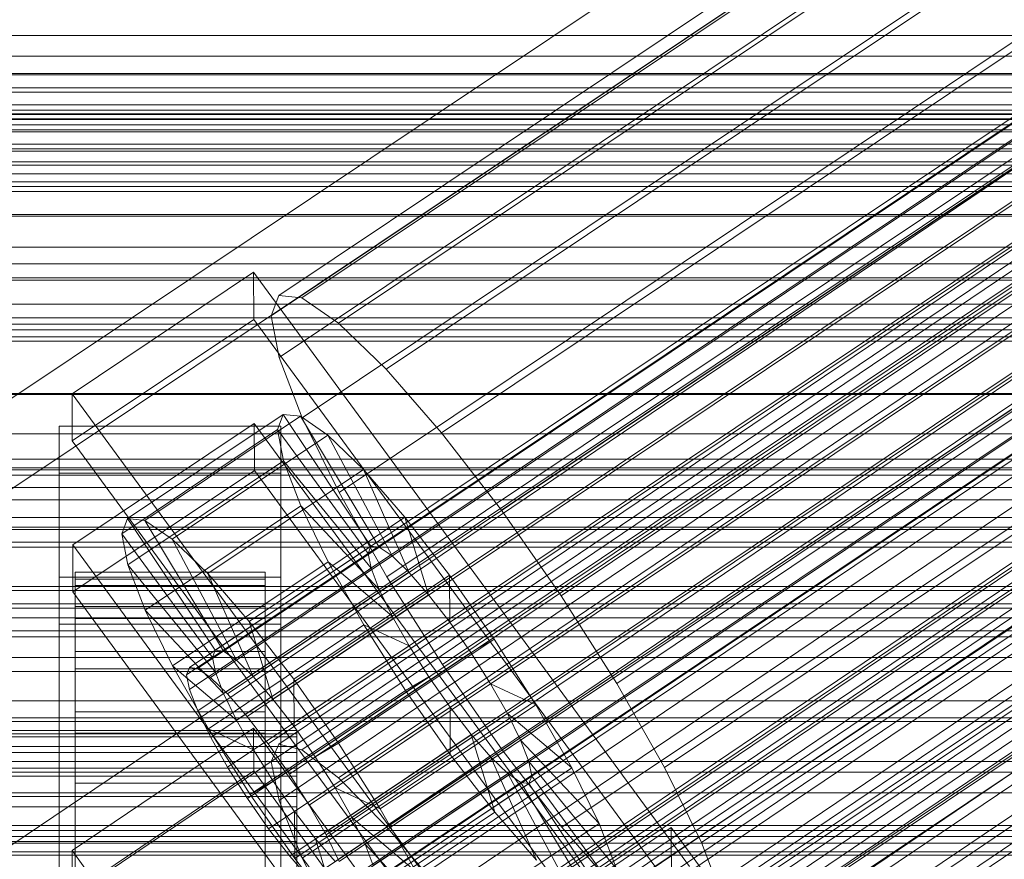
# Model space of a CAD drawing. Header units: millimetres. Extents: x -4738 to 65662, y -68080 to 6847.
# Tile 351 of 656: x 130 to 193, y -33211 to -33158. Entities that reach past the tile are written whole.
import ezdxf

# ---------------------------------------------------------------- set-up
doc = ezdxf.new("R2010")
doc.units = ezdxf.units.MM
for name, color, linetype, lineweight in [('COTAS_P', 1, 'Continuous', 0), ('frontal_briquetadora', 7, 'Continuous', 0), ('frontal_C01', 7, 'Continuous', 0), ('frontal_C02', 7, 'Continuous', 0), ('frontal_C02-briq', 7, 'Continuous', 0), ('frontal_C03', 7, 'Continuous', 0), ('frontal_secador', 7, 'Continuous', 0)]:
    doc.layers.add(name, color=color, linetype=linetype, lineweight=lineweight)
doc.dimstyles.new('R19_100', dxfattribs={"dimtxt": 250, "dimasz": 150, "dimexe": 150, "dimexo": 80, "dimgap": 100, "dimtad": 1, "dimtih": 1, "dimtoh": 1, "dimdsep": 46, "dimcen": 0.09, "dimadec": 0, "dimazin": 0, "dimtfac": 1, "dimtdec": 4, "dimtofl": 0, "dimtmove": 0, "dimatfit": 3, "dimfxl": 1, "dimtolj": 1, "dimtzin": 0, "dimarcsym": 0})

# ---------------------------------------------------------------- blocks, each defined once
blk = doc.blocks.new('DIM_R30_49')
at = {"layer": 'COTAS_P'}
for p, q in [((-150, -32300), (550, -32300)), ((550, -32300), (505, -32450)), ((550, -34900), (550, -32300)), ((550, -32300), (595, -32450)), ((550, -34900), (505, -34750)), ((550, -34900), (595, -34750)), ((-150, -34900), (550, -34900))]:
    blk.add_line(p, q, dxfattribs=at)
blk.add_text('2600 P', height=250, rotation=90, dxfattribs=at).set_placement((450, -33600))

msp = doc.modelspace()

# ---------------------------------------------------------------- linework, layer by layer
at = {"layer": 'frontal_briquetadora'}
msp.add_line((345, -33170), (-305, -33170), dxfattribs=at)
at = {"layer": 'frontal_C01'}
for p, q in [((146.872, -33203.459), (331.181, -33079.124)), ((148.32, -33203.808), (332.629, -33079.473)), ((146.383, -33204.548), (330.692, -33080.214)), ((150.629, -33205.573), (334.938, -33081.238)), ((146.887, -33207.003), (331.197, -33082.669)), ((141.045, -33227.429), (354.844, -33083.201)), ((141.218, -33227.043), (355.017, -33082.814)), ((141.731, -33227.166), (355.53, -33082.938)), ((142.549, -33227.792), (356.348, -33083.564)), ((141.224, -33228.299), (355.022, -33084.07)), ((153.641, -33208.633), (337.95, -33084.299)), ((143.617, -33228.876), (357.415, -33084.648)), ((141.742, -33229.593), (355.541, -33085.365)), ((144.861, -33230.346), (358.659, -33086.117)), ((148.35, -33210.656), (332.659, -33086.321)), ((142.565, -33231.223), (356.363, -33086.995)), ((359.995, -33087.872), (146.196, -33232.1)), ((143.635, -33233.079), (357.434, -33088.851)), ((157.152, -33212.78), (341.461, -33088.446)), ((147.533, -33234.02), (361.332, -33089.791)), ((144.881, -33235.033), (358.68, -33090.805)), ((150.672, -33215.258), (334.981, -33090.923)), ((148.779, -33235.974), (362.578, -33091.746)), ((146.218, -33236.953), (360.017, -33092.725)), ((149.85, -33237.829), (363.648, -33093.601)), ((345.231, -33093.397), (160.922, -33217.731)), ((147.554, -33238.707), (361.352, -33094.479)), ((148.798, -33240.177), (362.596, -33095.948)), ((153.694, -33220.495), (338.003, -33096.16)), ((164.693, -33223.149), (349.002, -33098.815)), ((157.211, -33226.01), (341.52, -33101.675)), ((160.982, -33231.428), (345.291, -33107.093)), ((228.298, -33143.494), (130, -33209.806)), ((130, -33215.586), (228.298, -33149.274)), ((342.5, -33162.272), (-342.5, -33162.272)), ((342.5, -33163.407), (-342.5, -33163.407)), ((342.5, -33166.88), (-342.5, -33166.88)), ((342.5, -33170.113), (-342.5, -33170.113)), ((342.5, -33176.531), (-342.5, -33176.531)), ((342.5, -33181.37), (-342.5, -33181.37)), ((-342.5, -33189.755), (342.5, -33189.755)), ((342.5, -33195.462), (-342.5, -33195.462)), ((300, -33197.985), (-300, -33197.985)), ((300, -33202.015), (-300, -33202.015)), ((133.809, -33210.173), (145.277, -33202.437)), ((145.277, -33202.437), (145.289, -33205.133)), ((145.277, -33202.437), (172.809, -33240.291)), ((146.383, -33204.548), (146.872, -33203.459)), ((146.872, -33203.459), (148.32, -33203.808)), ((148.32, -33203.808), (150.629, -33205.573)), ((342.5, -33204.538), (-342.5, -33204.538)), ((146.887, -33207.003), (146.383, -33204.548)), ((145.289, -33205.133), (133.821, -33212.87)), ((172.821, -33242.988), (145.289, -33205.133)), ((150.629, -33205.573), (153.641, -33208.633)), ((148.35, -33210.656), (146.887, -33207.003)), ((153.641, -33208.633), (157.152, -33212.78)), ((342.5, -33210.245), (-342.5, -33210.245)), ((133.821, -33212.87), (133.809, -33210.173)), ((161.341, -33248.028), (133.809, -33210.173)), ((150.672, -33215.258), (148.35, -33210.656))]:
    msp.add_line(p, q, dxfattribs=at)
at = {"layer": 'frontal_C02'}
for p, q in [((146.872, -33175.107), (331.181, -33051.852)), ((148.32, -33175.265), (332.629, -33052.01)), ((146.383, -33176.39), (330.692, -33053.135)), ((150.629, -33176.852), (334.938, -33053.598)), ((141.218, -33198.616), (355.017, -33055.64)), ((141.731, -33198.672), (355.53, -33055.696)), ((146.887, -33179.026), (331.197, -33055.771)), ((141.045, -33199.07), (354.844, -33056.095)), ((142.549, -33199.234), (356.348, -33056.259)), ((153.641, -33179.761), (337.95, -33056.507)), ((141.224, -33200.004), (355.022, -33057.029)), ((143.617, -33200.265), (357.415, -33057.29)), ((141.742, -33201.354), (355.541, -33058.379)), ((144.861, -33201.694), (358.659, -33058.719)), ((148.35, -33182.835), (332.659, -33059.581)), ((142.565, -33203.028), (356.363, -33060.052)), ((359.995, -33060.448), (146.196, -33203.423)), ((157.152, -33183.794), (341.461, -33060.539)), ((143.635, -33204.911), (357.434, -33061.936)), ((147.533, -33205.336), (361.332, -33062.36)), ((144.881, -33206.876), (358.68, -33063.901)), ((148.779, -33207.3), (362.578, -33064.325)), ((150.672, -33187.559), (334.981, -33064.304)), ((146.218, -33208.788), (360.017, -33065.813)), ((345.231, -33065.42), (160.922, -33188.675)), ((149.85, -33209.184), (363.648, -33066.209)), ((147.554, -33210.518), (361.352, -33067.542)), ((150.672, -33210.857), (364.471, -33067.882)), ((148.798, -33211.947), (362.596, -33068.971)), ((151.191, -33212.207), (364.989, -33069.232)), ((149.865, -33212.977), (363.664, -33070.002)), ((151.369, -33213.141), (365.168, -33070.166)), ((153.694, -33192.874), (338.003, -33069.619)), ((150.683, -33213.54), (364.482, -33070.565)), ((151.196, -33213.596), (364.995, -33070.62)), ((164.693, -33194.072), (349.002, -33070.817)), ((157.211, -33198.419), (341.52, -33075.164)), ((168.21, -33199.617), (352.519, -33076.362)), ((160.982, -33203.816), (345.291, -33080.561)), ((171.232, -33204.932), (355.541, -33081.678)), ((164.752, -33208.697), (349.061, -33085.442)), ((173.554, -33209.656), (357.863, -33086.401)), ((168.263, -33212.729), (352.572, -33089.475)), ((175.016, -33213.465), (359.326, -33090.211)), ((171.275, -33215.639), (355.584, -33092.384)), ((175.521, -33216.101), (359.83, -33092.846)), ((173.584, -33217.226), (357.893, -33093.972)), ((175.032, -33217.384), (359.341, -33094.129)), ((228.298, -33115.864), (130, -33181.6)), ((130, -33187.33), (228.298, -33121.594)), ((-450, -33161.186), (450, -33161.186)), ((-310, -33161.099), (310, -33161.099)), ((307, -33161.099), (-307, -33161.099)), ((-307, -33161.993), (307, -33161.993)), ((-425, -33163.647), (425, -33163.647)), ((310, -33163.962), (-310, -33163.962)), ((450, -33173.108), (-450, -33173.108)), ((133.809, -33181.319), (145.277, -33173.65)), ((145.277, -33173.65), (145.289, -33176.631)), ((145.277, -33173.65), (172.809, -33211.173)), ((146.383, -33176.39), (146.872, -33175.107)), ((146.872, -33175.107), (148.32, -33175.265)), ((148.32, -33175.265), (150.629, -33176.852)), ((146.887, -33179.026), (146.383, -33176.39)), ((145.289, -33176.631), (133.821, -33184.3)), ((172.821, -33214.153), (145.289, -33176.631)), ((150.629, -33176.852), (153.641, -33179.761)), ((148.35, -33182.835), (146.887, -33179.026)), ((153.641, -33179.761), (157.152, -33183.794)), ((133.821, -33184.3), (133.809, -33181.319)), ((161.341, -33218.842), (133.809, -33181.319)), ((137.313, -33189.198), (147.143, -33182.624)), ((138.396, -33189.316), (148.226, -33182.742)), ((147.143, -33182.624), (146.777, -33183.584)), ((148.226, -33182.742), (147.143, -33182.624)), ((147.143, -33182.624), (152.686, -33190.947)), ((149.953, -33183.93), (148.226, -33182.742)), ((148.226, -33182.742), (153.199, -33191.003)), ((133, -33186.342), (133, -33183.362)), ((133, -33183.362), (147, -33183.362)), ((133, -33229.18), (133, -33183.362)), ((133.847, -33190.857), (145.315, -33183.188)), ((145.315, -33183.188), (145.327, -33186.168)), ((145.315, -33183.188), (172.847, -33220.71)), ((147, -33183.362), (147, -33186.342)), ((147, -33183.362), (147, -33229.18)), ((150.672, -33187.559), (148.35, -33182.835)), ((136.948, -33190.158), (146.777, -33183.584)), ((140.123, -33190.503), (149.953, -33183.93)), ((146.777, -33183.584), (152.513, -33191.401)), ((146.777, -33183.584), (147.155, -33185.556)), ((152.207, -33186.106), (149.953, -33183.93)), ((149.953, -33183.93), (154.017, -33191.565)), ((157.152, -33183.794), (160.922, -33188.675)), ((133.821, -33184.3), (161.353, -33221.822)), ((137.325, -33192.129), (147.155, -33185.556)), ((147.155, -33185.556), (152.692, -33192.335)), ((147.155, -33185.556), (148.249, -33188.405)), ((147, -33186.342), (133, -33186.342)), ((133, -33186.342), (133, -33232.161)), ((145.327, -33186.168), (133.859, -33193.838)), ((142.377, -33192.68), (152.207, -33186.106)), ((172.859, -33223.691), (145.327, -33186.168)), ((147, -33232.161), (147, -33186.342)), ((154.833, -33189.122), (152.207, -33186.106)), ((152.207, -33186.106), (155.085, -33192.596)), ((153.694, -33192.874), (150.672, -33187.559)), ((138.419, -33194.979), (148.249, -33188.405)), ((148.249, -33188.405), (153.21, -33193.685)), ((148.249, -33188.405), (149.985, -33191.939)), ((160.922, -33188.675), (164.693, -33194.072)), ((136.948, -33190.158), (137.313, -33189.198)), ((142.856, -33197.52), (137.313, -33189.198)), ((137.313, -33189.198), (138.396, -33189.316)), ((143.369, -33197.576), (138.396, -33189.316)), ((138.396, -33189.316), (140.123, -33190.503)), ((145.003, -33195.696), (154.833, -33189.122)), ((157.653, -33192.774), (154.833, -33189.122)), ((154.833, -33189.122), (156.329, -33194.025)), ((142.683, -33197.975), (136.948, -33190.158)), ((137.325, -33192.129), (136.948, -33190.158)), ((133.859, -33193.838), (133.847, -33190.857)), ((161.379, -33228.38), (133.847, -33190.857)), ((144.188, -33198.139), (140.123, -33190.503)), ((140.123, -33190.503), (142.377, -33192.68)), ((152.513, -33191.401), (142.683, -33197.975)), ((152.686, -33190.947), (142.856, -33197.52)), ((153.199, -33191.003), (143.369, -33197.576)), ((152.513, -33191.401), (152.686, -33190.947)), ((152.692, -33192.335), (152.513, -33191.401)), ((152.686, -33190.947), (153.199, -33191.003)), ((153.199, -33191.003), (154.017, -33191.565)), ((140.156, -33198.512), (149.985, -33191.939)), ((154.017, -33191.565), (144.188, -33198.139)), ((149.985, -33191.939), (154.033, -33195.359)), ((149.985, -33191.939), (152.246, -33195.915)), ((154.017, -33191.565), (155.085, -33192.596)), ((134, -33202.583), (134, -33192.591)), ((134, -33192.591), (134, -33193.038)), ((134, -33192.591), (146, -33192.591)), ((134, -33193.439), (134, -33192.591)), ((142.862, -33198.909), (137.325, -33192.129)), ((138.419, -33194.979), (137.325, -33192.129)), ((145.255, -33199.169), (142.377, -33192.68)), ((142.377, -33192.68), (145.003, -33195.696)), ((152.692, -33192.335), (142.862, -33198.909)), ((155.085, -33192.596), (145.255, -33199.169)), ((146, -33193.038), (146, -33192.591)), ((146, -33192.591), (146, -33202.583)), ((146, -33192.591), (146, -33193.439)), ((153.21, -33193.685), (152.692, -33192.335)), ((155.085, -33192.596), (156.329, -33194.025)), ((133, -33195.88), (133, -33192.9)), ((133, -33192.9), (147, -33192.9)), ((133, -33238.718), (133, -33192.9)), ((134, -33202.794), (134, -33193.038)), ((134, -33193.038), (134, -33194.747)), ((134, -33193.038), (146, -33193.038)), ((146, -33194.747), (146, -33193.038)), ((146, -33193.038), (146, -33202.794)), ((147, -33192.9), (147, -33195.88)), ((147, -33192.9), (147, -33238.718)), ((157.653, -33192.774), (147.823, -33199.347)), ((157.211, -33198.419), (153.694, -33192.874)), ((157.665, -33195.754), (157.653, -33192.774)), ((160.474, -33196.811), (157.653, -33192.774)), ((133.859, -33193.838), (161.391, -33231.36)), ((134, -33202.985), (134, -33193.439)), ((134, -33193.439), (146, -33193.439)), ((134, -33195.523), (134, -33193.439)), ((153.21, -33193.685), (143.38, -33200.259)), ((146, -33193.439), (146, -33202.985)), ((146, -33193.439), (146, -33195.523)), ((154.033, -33195.359), (153.21, -33193.685)), ((450, -33194.595), (-450, -33194.595)), ((156.329, -33194.025), (146.499, -33200.598)), ((156.329, -33194.025), (157.665, -33195.754)), ((164.693, -33194.072), (168.21, -33199.617)), ((134, -33203.604), (134, -33194.747)), ((134, -33194.747), (134, -33197.603)), ((134, -33194.747), (146, -33194.747)), ((143.38, -33200.259), (138.419, -33194.979)), ((140.156, -33198.512), (138.419, -33194.979)), ((146, -33197.603), (146, -33194.747)), ((146, -33194.747), (146, -33203.604)), ((134, -33203.972), (134, -33195.523)), ((134, -33195.523), (146, -33195.523)), ((134, -33198.701), (134, -33195.523)), ((154.033, -33195.359), (144.203, -33201.932)), ((146.499, -33200.598), (145.003, -33195.696)), ((145.003, -33195.696), (147.823, -33199.347)), ((146, -33195.523), (146, -33203.972)), ((146, -33195.523), (146, -33198.701)), ((147.835, -33202.328), (157.665, -33195.754)), ((155.103, -33197.242), (154.033, -33195.359)), ((157.665, -33195.754), (159.001, -33197.666)), ((147, -33195.88), (133, -33195.88)), ((133, -33195.88), (133, -33241.698)), ((142.416, -33202.488), (152.246, -33195.915)), ((147, -33241.698), (147, -33195.88)), ((152.246, -33195.915), (155.103, -33197.242)), ((152.246, -33195.915), (154.877, -33200.062)), ((150.644, -33203.384), (160.474, -33196.811)), ((160.474, -33196.811), (159.001, -33197.666)), ((163.105, -33200.959), (160.474, -33196.811)), ((134, -33204.957), (134, -33197.603)), ((134, -33197.603), (134, -33201.412)), ((134, -33197.603), (146, -33197.603)), ((142.856, -33197.52), (142.683, -33197.975)), ((143.369, -33197.576), (142.856, -33197.52)), ((144.188, -33198.139), (143.369, -33197.576)), ((155.103, -33197.242), (145.274, -33203.816)), ((146, -33201.412), (146, -33197.603)), ((146, -33197.603), (146, -33204.957)), ((159.001, -33197.666), (149.171, -33204.24)), ((156.35, -33199.207), (155.103, -33197.242)), ((159.001, -33197.666), (160.247, -33199.631)), ((142.683, -33197.975), (142.862, -33198.909)), ((145.255, -33199.169), (144.188, -33198.139)), ((134, -33205.477), (134, -33198.701)), ((134, -33198.701), (146, -33198.701)), ((134, -33202.756), (134, -33198.701)), ((144.203, -33201.932), (140.156, -33198.512)), ((142.416, -33202.488), (140.156, -33198.512)), ((141.045, -33199.07), (141.218, -33198.616)), ((141.218, -33198.616), (141.731, -33198.672)), ((141.731, -33198.672), (142.549, -33199.234)), ((142.862, -33198.909), (143.38, -33200.259)), ((146, -33198.701), (146, -33205.477)), ((146, -33198.701), (146, -33202.756)), ((160.982, -33203.816), (157.211, -33198.419)), ((141.224, -33200.004), (141.045, -33199.07)), ((142.549, -33199.234), (143.617, -33200.265)), ((146.499, -33200.598), (145.255, -33199.169)), ((156.35, -33199.207), (146.52, -33205.78)), ((147.823, -33199.347), (147.835, -33202.328)), ((147.823, -33199.347), (150.644, -33203.384)), ((154.877, -33200.062), (156.35, -33199.207)), ((157.686, -33201.119), (156.35, -33199.207)), ((141.742, -33201.354), (141.224, -33200.004)), ((145.047, -33206.636), (154.877, -33200.062)), ((160.247, -33199.631), (150.417, -33206.205)), ((154.877, -33200.062), (157.698, -33204.1)), ((163.105, -33200.959), (160.247, -33199.631)), ((160.247, -33199.631), (161.318, -33201.515)), ((168.21, -33199.617), (171.232, -33204.932)), ((143.38, -33200.259), (144.203, -33201.932)), ((143.617, -33200.265), (144.861, -33201.694)), ((147.835, -33202.328), (146.499, -33200.598)), ((134, -33206.761), (134, -33201.412)), ((134, -33201.412), (134, -33205.913)), ((134, -33201.412), (146, -33201.412)), ((142.565, -33203.028), (141.742, -33201.354)), ((146, -33205.913), (146, -33201.412)), ((146, -33201.412), (146, -33206.761)), ((157.686, -33201.119), (147.856, -33207.693)), ((153.275, -33207.532), (163.105, -33200.959)), ((157.698, -33204.1), (157.686, -33201.119)), ((159.022, -33202.849), (157.686, -33201.119)), ((165.365, -33204.935), (163.105, -33200.959)), ((144.203, -33201.932), (145.274, -33203.816)), ((144.861, -33201.694), (146.196, -33203.423)), ((161.318, -33201.515), (151.488, -33208.088)), ((165.365, -33204.935), (161.318, -33201.515)), ((161.318, -33201.515), (162.14, -33203.188)), ((-148, -33202.583), (148, -33202.583)), ((134, -33202.794), (134, -33202.583)), ((146, -33202.583), (134, -33202.583)), ((134, -33202.583), (134, -33202.985)), ((145.274, -33203.816), (142.416, -33202.488)), ((145.047, -33206.636), (142.416, -33202.488)), ((146, -33202.583), (146, -33202.794)), ((146, -33202.985), (146, -33202.583)), ((149.171, -33204.24), (147.835, -33202.328)), ((148, -33202.794), (148, -33202.583)), ((148, -33202.583), (148, -33202.985)), ((-148, -33202.794), (148, -33202.794)), ((-148, -33202.985), (148, -33202.985)), ((134, -33207.398), (134, -33202.756)), ((134, -33202.756), (146, -33202.756)), ((134, -33207.412), (134, -33202.756)), ((134, -33203.604), (134, -33202.794)), ((146, -33202.794), (134, -33202.794)), ((146, -33202.985), (134, -33202.985)), ((134, -33202.985), (134, -33203.972)), ((143.635, -33204.911), (142.565, -33203.028)), ((146, -33202.756), (146, -33207.398)), ((146, -33202.756), (146, -33207.412)), ((146, -33202.794), (146, -33203.604)), ((146, -33203.972), (146, -33202.985)), ((148, -33203.604), (148, -33202.794)), ((148, -33202.985), (148, -33203.972)), ((159.022, -33202.849), (149.192, -33209.422)), ((162.14, -33203.188), (152.311, -33209.762)), ((160.518, -33207.751), (159.022, -33202.849)), ((160.266, -33204.277), (159.022, -33202.849)), ((167.102, -33208.468), (162.14, -33203.188)), ((162.14, -33203.188), (162.659, -33204.538)), ((-148, -33203.604), (148, -33203.604)), ((134, -33204.957), (134, -33203.604)), ((146, -33203.604), (134, -33203.604)), ((145.274, -33203.816), (146.52, -33205.78)), ((146, -33203.604), (146, -33204.957)), ((146.196, -33203.423), (147.533, -33205.336)), ((148, -33204.957), (148, -33203.604)), ((149.171, -33204.24), (150.644, -33203.384)), ((150.644, -33203.384), (153.275, -33207.532)), ((164.752, -33208.697), (160.982, -33203.816)), ((-148, -33203.972), (148, -33203.972)), ((146, -33203.972), (134, -33203.972)), ((134, -33203.972), (134, -33205.477)), ((146, -33205.477), (146, -33203.972)), ((147.868, -33210.673), (157.698, -33204.1)), ((148, -33203.972), (148, -33205.477)), ((150.417, -33206.205), (149.171, -33204.24)), ((160.266, -33204.277), (150.436, -33210.851)), ((162.659, -33204.538), (152.829, -33211.112)), ((157.698, -33204.1), (160.518, -33207.751)), ((163.144, -33210.767), (160.266, -33204.277)), ((161.333, -33205.308), (160.266, -33204.277)), ((168.196, -33211.317), (162.659, -33204.538)), ((162.659, -33204.538), (162.837, -33205.472)), ((-148, -33204.957), (148, -33204.957)), ((134, -33206.761), (134, -33204.957)), ((146, -33204.957), (134, -33204.957)), ((144.881, -33206.876), (143.635, -33204.911)), ((146, -33204.957), (146, -33206.761)), ((148, -33206.761), (148, -33204.957)), ((155.535, -33211.508), (165.365, -33204.935)), ((167.102, -33208.468), (165.365, -33204.935)), ((171.232, -33204.932), (173.554, -33209.656)), ((-148, -33205.477), (148, -33205.477)), ((146, -33205.477), (134, -33205.477)), ((134, -33205.477), (134, -33207.398)), ((146.52, -33205.78), (145.047, -33206.636)), ((146, -33207.398), (146, -33205.477)), ((146.52, -33205.78), (147.856, -33207.693)), ((147.533, -33205.336), (148.779, -33207.3)), ((148, -33205.477), (148, -33207.398)), ((161.333, -33205.308), (151.503, -33211.882)), ((162.837, -33205.472), (153.008, -33212.046)), ((165.397, -33212.943), (161.333, -33205.308)), ((162.151, -33205.871), (161.333, -33205.308)), ((162.837, -33205.472), (162.664, -33205.927)), ((168.573, -33213.289), (162.837, -33205.472)), ((134, -33205.913), (134, -33208.893)), ((146, -33205.913), (134, -33205.913)), ((134, -33205.913), (134, -33210.8)), ((146, -33208.893), (146, -33205.913)), ((146, -33210.8), (146, -33205.913)), ((151.488, -33208.088), (150.417, -33206.205)), ((150.417, -33206.205), (153.275, -33207.532)), ((162.151, -33205.871), (152.321, -33212.444)), ((162.664, -33205.927), (152.835, -33212.5)), ((167.125, -33214.131), (162.151, -33205.871)), ((162.664, -33205.927), (162.151, -33205.871)), ((168.208, -33214.249), (162.664, -33205.927)), ((-450, -33206.517), (450, -33206.517)), ((-148, -33206.761), (148, -33206.761)), ((134, -33208.893), (134, -33206.761)), ((146, -33206.761), (134, -33206.761)), ((146.218, -33208.788), (144.881, -33206.876)), ((147.868, -33210.673), (145.047, -33206.636)), ((146, -33206.761), (146, -33208.893)), ((148, -33208.893), (148, -33206.761)), ((-148, -33207.398), (148, -33207.398)), ((146, -33207.398), (134, -33207.398)), ((134, -33207.398), (134, -33209.603)), ((134, -33209.603), (134, -33207.412)), ((134, -33207.412), (146, -33207.412)), ((134, -33212.352), (134, -33207.412)), ((146, -33209.603), (146, -33207.398)), ((146, -33207.412), (146, -33209.603)), ((146, -33207.412), (146, -33212.352)), ((148, -33207.398), (148, -33209.603)), ((148.779, -33207.3), (149.85, -33209.184)), ((153.275, -33207.532), (155.535, -33211.508)), ((147.856, -33207.693), (147.868, -33210.673)), ((147.856, -33207.693), (149.192, -33209.422)), ((150.688, -33214.324), (160.518, -33207.751)), ((152.311, -33209.762), (151.488, -33208.088)), ((151.488, -33208.088), (155.535, -33211.508)), ((160.518, -33207.751), (163.144, -33210.767)), ((148, -33208.893), (-148, -33208.893)), ((134, -33208.893), (146, -33208.893)), ((134, -33211.208), (134, -33208.893)), ((146, -33208.893), (146, -33211.208)), ((147.554, -33210.518), (146.218, -33208.788)), ((148, -33211.208), (148, -33208.893)), ((157.272, -33215.041), (167.102, -33208.468)), ((160.19, -33216.384), (171.658, -33208.715)), ((168.263, -33212.729), (164.752, -33208.697)), ((168.196, -33211.317), (167.102, -33208.468)), ((171.658, -33208.715), (171.715, -33223.022)), ((171.658, -33208.715), (177.394, -33216.532)), ((149.192, -33209.422), (150.688, -33214.324)), ((149.192, -33209.422), (150.436, -33210.851)), ((149.85, -33209.184), (150.672, -33210.857)), ((-148, -33209.603), (148, -33209.603)), ((146, -33209.603), (134, -33209.603)), ((134, -33209.603), (134, -33211.943)), ((146, -33211.943), (146, -33209.603)), ((148, -33209.603), (148, -33211.943)), ((152.829, -33211.112), (152.311, -33209.762)), ((152.311, -33209.762), (157.272, -33215.041)), ((173.554, -33209.656), (175.016, -33213.465)), ((148.798, -33211.947), (147.554, -33210.518)), ((150.688, -33214.324), (147.868, -33210.673))]:
    msp.add_line(p, q, dxfattribs=at)
at = {"layer": 'frontal_C02-briq'}
msp.add_line((295, -33170), (-255, -33170), dxfattribs=at)
at = {"layer": 'frontal_C03'}
for p, q in [((1250, -33163.678), (-1250, -33163.678)), ((1250, -33163.994), (-1250, -33163.994)), ((1250, -33164.788), (-1250, -33164.788)), ((-1250, -33165.552), (1250, -33165.552)), ((1250, -33166.675), (-1250, -33166.675)), ((1250, -33167.439), (-1250, -33167.439)), ((1250, -33168.233), (-1250, -33168.233)), ((1250, -33168.55), (-1250, -33168.55)), ((1250, -33186.135), (-1250, -33186.135)), ((1250, -33186.452), (-1250, -33186.452)), ((1250, -33187.246), (-1250, -33187.246)), ((-1250, -33188.01), (1250, -33188.01)), ((1250, -33189.133), (-1250, -33189.133)), ((1250, -33189.897), (-1250, -33189.897)), ((1250, -33190.691), (-1250, -33190.691)), ((1250, -33191.007), (-1250, -33191.007)), ((1250, -33196.287), (-1250, -33196.287)), ((1250, -33196.664), (-1250, -33196.664)), ((1250, -33200.715), (-1250, -33200.715)), ((1250, -33201.788), (-1250, -33201.788)), ((1250, -33208.593), (-1250, -33208.593)), ((1250, -33208.909), (-1250, -33208.909)), ((1250, -33209.274), (-1250, -33209.274)), ((1250, -33209.703), (-1250, -33209.703)), ((-1250, -33210.467), (1250, -33210.467))]:
    msp.add_line(p, q, dxfattribs=at)
at = {"layer": 'frontal_secador'}
for p, q in [((1250, -33158.686), (-1250, -33158.686)), ((1250, -33160), (-1250, -33160)), ((1320, -33162), (-1320, -33162)), ((1250, -33162), (-1250, -33162)), ((1320, -33162.273), (-1320, -33162.273)), ((1320, -33163.072), (-1320, -33163.072)), ((1320, -33164.343), (-1320, -33164.343)), ((1250, -33164.651), (-1250, -33164.651)), ((1320, -33166), (-1320, -33166)), ((1250, -33165.859), (-1250, -33165.859)), ((-1250, -33166), (1250, -33166)), ((1320, -33167.929), (-1320, -33167.929)), ((-1320, -33170), (1320, -33170)), ((-1250, -33170), (1250, -33170)), ((1320, -33172.071), (-1320, -33172.071)), ((1320, -33174), (-1320, -33174)), ((1250, -33174.141), (-1250, -33174.141)), ((1320, -33175.657), (-1320, -33175.657)), ((1320, -33176.928), (-1320, -33176.928)), ((1320, -33177.727), (-1320, -33177.727)), ((1250, -33177.285), (-1250, -33177.285)), ((1320, -33178), (-1320, -33178)), ((1250, -33178), (-1250, -33178)), ((1250, -33181.314), (-1250, -33181.314)), ((1250, -33183.856), (-1250, -33183.856)), ((1250, -33185.455), (-1250, -33185.455)), ((1250, -33186), (-1250, -33186)), ((1360, -33193.5), (-1360, -33193.5)), ((1250, -33193.75), (-1250, -33193.75)), ((1360, -33194.863), (-1360, -33194.863)), ((1360, -33198.859), (-1360, -33198.859)), ((1360, -33205.216), (-1360, -33205.216))]:
    msp.add_line(p, q, dxfattribs=at)

# ---------------------------------------------------------------- dimensions: what is measured, and where the dimension line sits
at = {"layer": 'COTAS_P'}
dim = msp.add_aligned_dim(p1=(-150, -34900), p2=(-150, -32300), distance=-700, text='<> P', dimstyle='R19_100', dxfattribs=at)
dim.commit()
dim.dimension.update_dxf_attribs({"geometry": 'DIM_R30_49', "text_midpoint": (550, -33600)})

doc.saveas('drawing.dxf')
